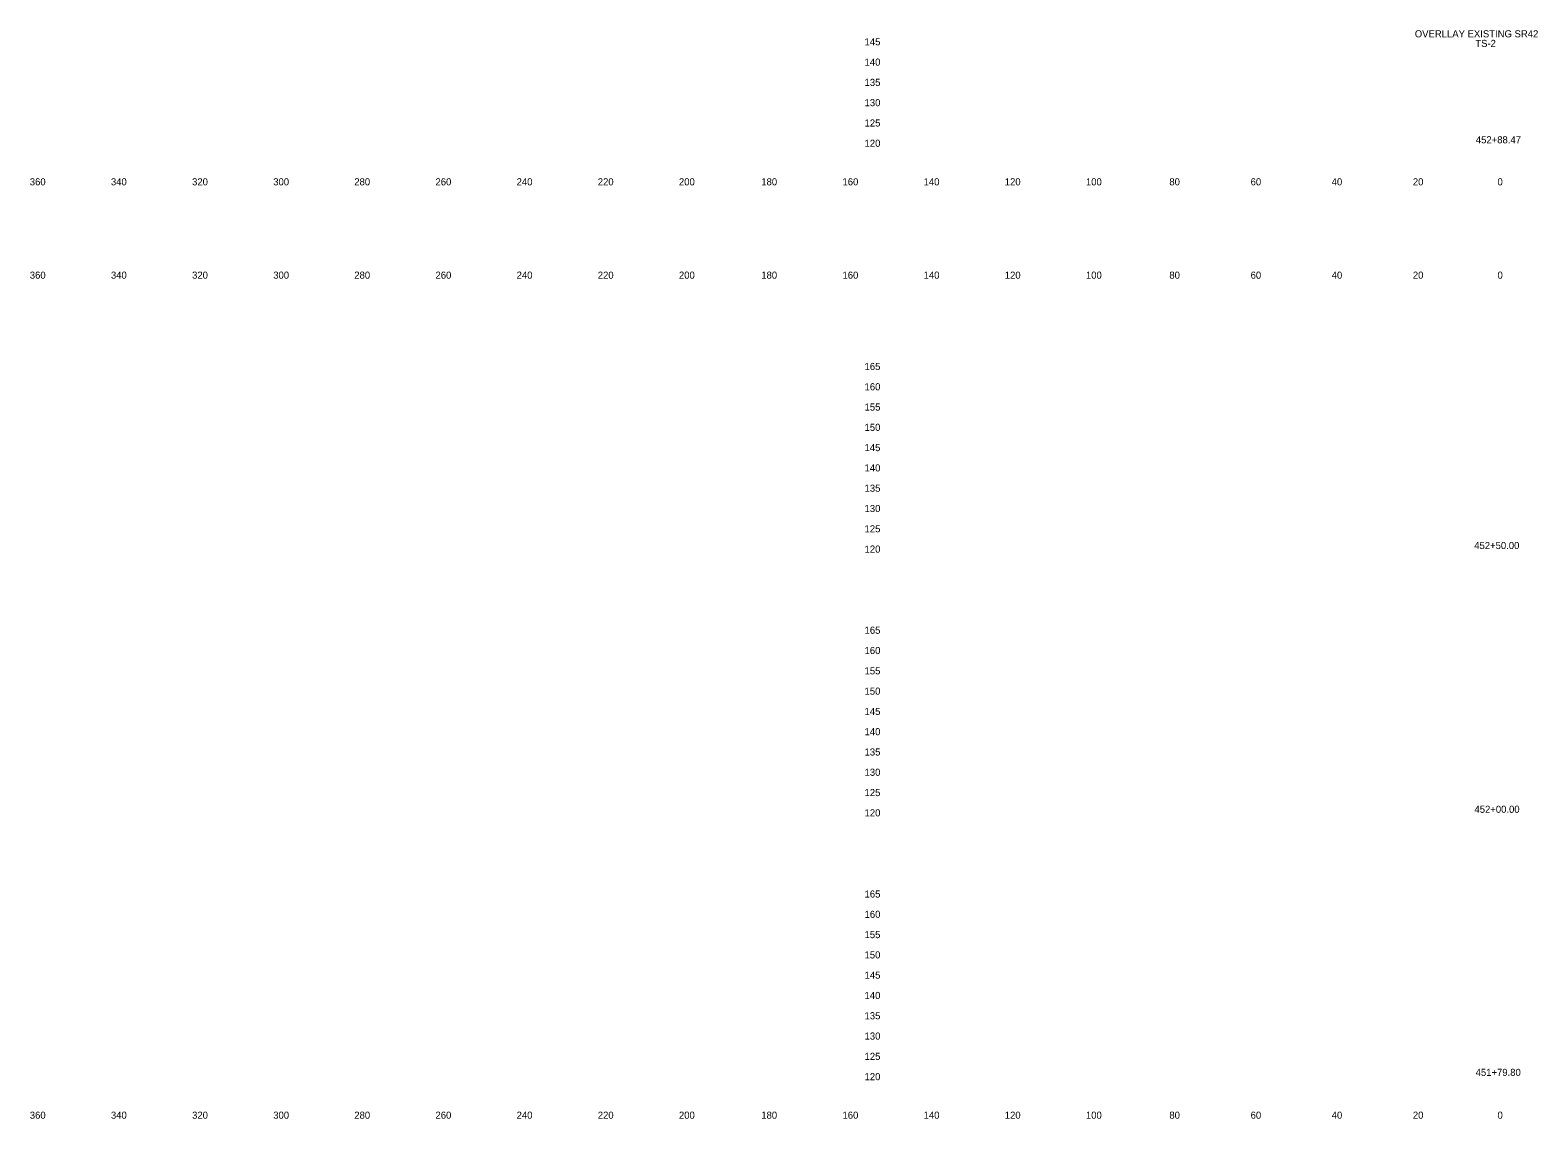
# Model space of a CAD drawing. Extents: x 21281 to 22024, y 6472 to 15198.
# Drawn here: x 21280.5 to 21652, y 6475.3 to 6743.6 of the extents above; entities that cross this region are included whole.
import ezdxf

# ---------------------------------------------------------------- set-up
doc = ezdxf.new("R2010")
doc.units = 0
for name, color, linetype in [('Draft_XS_Grid', 7, 'Continuous'), ('Draft_XS_Text', 7, 'Continuous'), ('SLOPE_STAKES_FILL', 7, 'Continuous')]:
    doc.layers.add(name, color=color, linetype=linetype)

msp = doc.modelspace()

# ---------------------------------------------------------------- texts
at = {"layer": 'Draft_XS_Grid'}
for s, p in [('  145  ', (21484.84, 6739.84)), ('  140  ', (21484.84, 6734.84)), ('  135  ', (21484.84, 6729.84)), ('  130  ', (21484.84, 6724.84)), ('  125  ', (21484.84, 6719.84)), ('  120  ', (21484.84, 6714.84)), ('  165  ', (21484.84, 6659.84)), ('  160  ', (21484.84, 6654.84)), ('  155  ', (21484.84, 6649.84)), ('  150  ', (21484.84, 6644.84)), ('  145  ', (21484.84, 6639.84)), ('  140  ', (21484.84, 6634.84)), ('  135  ', (21484.84, 6629.84)), ('  130  ', (21484.84, 6624.84)), ('  125  ', (21484.84, 6619.84)), ('  120  ', (21484.84, 6614.84)), ('  165  ', (21484.84, 6594.84)), ('  160  ', (21484.84, 6589.84)), ('  155  ', (21484.84, 6584.84)), ('  150  ', (21484.84, 6579.84)), ('  145  ', (21484.84, 6574.84)), ('  140  ', (21484.84, 6569.84)), ('  135  ', (21484.84, 6564.84)), ('  130  ', (21484.84, 6559.84)), ('  125  ', (21484.84, 6554.84)), ('  120  ', (21484.84, 6549.84)), ('  165  ', (21484.84, 6529.84)), ('  160  ', (21484.84, 6524.84)), ('  155  ', (21484.84, 6519.84)), ('  150  ', (21484.84, 6514.84)), ('  145  ', (21484.84, 6509.84)), ('  140  ', (21484.84, 6504.84)), ('  135  ', (21484.84, 6499.84)), ('  130  ', (21484.84, 6494.84)), ('  125  ', (21484.84, 6489.84)), ('  120  ', (21484.84, 6484.84))]:
    msp.add_text(s, height=1.75, dxfattribs=at).set_placement(p)
at = {"layer": 'Draft_XS_Text'}
for s, p in [('  360  ', (21279.14, 6705.34)), ('  340  ', (21299.13, 6705.34)), ('  320  ', (21319.13, 6705.34)), ('  300  ', (21339.13, 6705.34)), ('  280  ', (21359.1, 6705.34)), ('  260  ', (21379.11, 6705.34)), ('  240  ', (21399.1, 6705.34)), ('  220  ', (21419.1, 6705.34)), ('  200  ', (21439.1, 6705.34)), ('  180  ', (21459.39, 6705.34)), ('  160  ', (21479.4, 6705.34)), ('  140  ', (21499.39, 6705.34)), ('  120  ', (21519.39, 6705.34)), ('  100  ', (21539.39, 6705.34)), ('  80  ', (21559.95, 6705.34)), ('  60  ', (21579.97, 6705.34)), ('  40  ', (21599.95, 6705.34)), ('  20  ', (21619.95, 6705.34)), ('  0  ', (21640.81, 6705.34)), ('  0  ', (21640.81, 6705.34)), ('  360  ', (21279.14, 6682.34)), ('  340  ', (21299.13, 6682.34)), ('  320  ', (21319.13, 6682.34)), ('  300  ', (21339.13, 6682.34)), ('  280  ', (21359.1, 6682.34)), ('  260  ', (21379.11, 6682.34)), ('  240  ', (21399.1, 6682.34)), ('  220  ', (21419.1, 6682.34)), ('  200  ', (21439.1, 6682.34)), ('  180  ', (21459.39, 6682.34)), ('  160  ', (21479.4, 6682.34)), ('  140  ', (21499.39, 6682.34)), ('  120  ', (21519.39, 6682.34)), ('  100  ', (21539.39, 6682.34)), ('  80  ', (21559.95, 6682.34)), ('  60  ', (21579.97, 6682.34)), ('  40  ', (21599.95, 6682.34)), ('  20  ', (21619.95, 6682.34)), ('  0  ', (21640.81, 6682.34)), ('  0  ', (21640.81, 6682.34)), ('  360  ', (21279.14, 6475.34)), ('  340  ', (21299.13, 6475.34)), ('  320  ', (21319.13, 6475.34)), ('  300  ', (21339.13, 6475.34)), ('  280  ', (21359.1, 6475.34)), ('  260  ', (21379.11, 6475.34)), ('  240  ', (21399.1, 6475.34)), ('  220  ', (21419.1, 6475.34)), ('  200  ', (21439.1, 6475.34)), ('  180  ', (21459.39, 6475.34)), ('  160  ', (21479.4, 6475.34)), ('  140  ', (21499.39, 6475.34)), ('  120  ', (21519.39, 6475.34)), ('  100  ', (21539.39, 6475.34)), ('  80  ', (21559.95, 6475.34)), ('  60  ', (21579.97, 6475.34)), ('  40  ', (21599.95, 6475.34)), ('  20  ', (21619.95, 6475.34)), ('  0  ', (21640.81, 6475.34)), ('  0  ', (21640.81, 6475.34))]:
    msp.add_text(s, height=1.75, dxfattribs=at).set_placement(p)
at = {"layer": 'SLOPE_STAKES_FILL'}
for s, p in [('OVERLLAY EXISTING SR42', (21621.73, 6741.81)), ('TS-2', (21636.64, 6739.44)), ('  452+88.47  ', (21635.47, 6715.7)), ('  452+50.00  ', (21635.07, 6615.72)), ('  452+00.00  ', (21635.13, 6550.72)), ('  451+79.80  ', (21635.42, 6485.89))]:
    msp.add_text(s, height=1.75, dxfattribs=at).set_placement(p)

doc.saveas('drawing.dxf')
